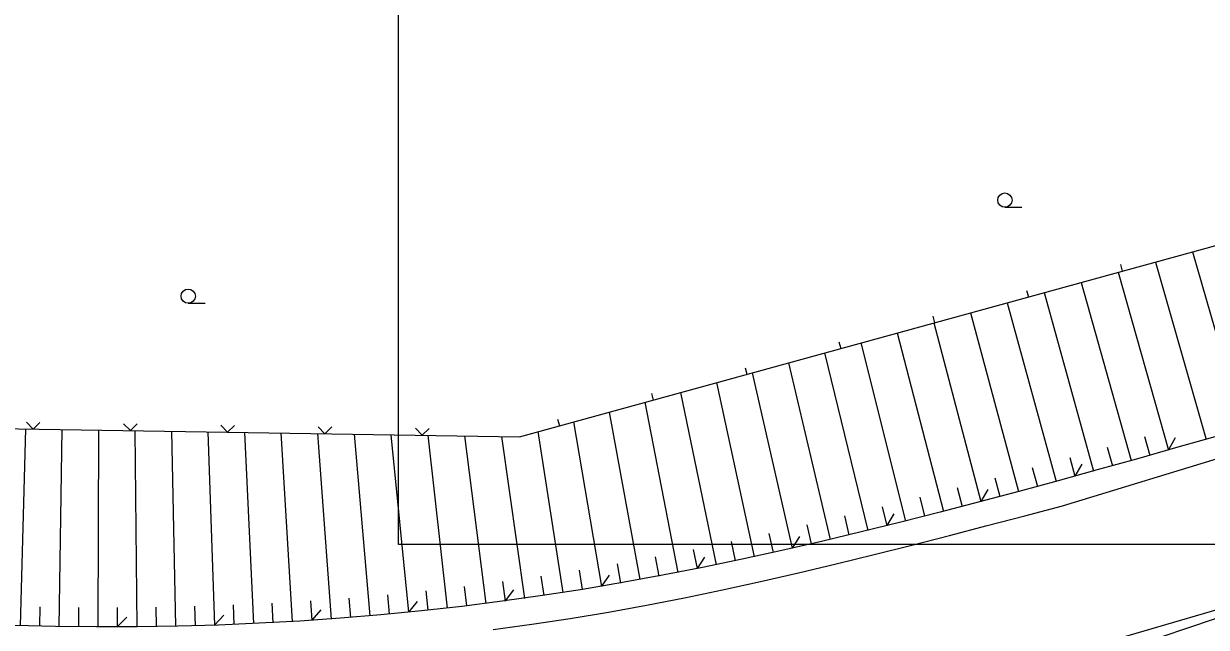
# Model space of a CAD drawing. Extents: x -614582 to -612559, y -1157748 to -1156203.
# Drawn here: x -614063.1 to -614002.3, y -1156747.3 to -1156716.3 of the extents above; entities that cross this region are included whole.
import ezdxf

# ---------------------------------------------------------------- set-up
doc = ezdxf.new("R2010")
doc.units = 0
for name, color, linetype in [('Vrstva 1', 7, 'Continuous'), ('Vrstva 12', 7, 'Continuous'), ('Vrstva 4', 7, 'Continuous'), ('Vrstva 5', 7, 'Continuous'), ('Vrstva 60', 7, 'Continuous'), ('Vrstva 7', 7, 'Continuous')]:
    doc.layers.add(name, color=color, linetype=linetype)

# ---------------------------------------------------------------- blocks, each defined once
blk = doc.blocks.new('PLOTDR')
at = {"layer": 'Vrstva 1'}
blk.add_lwpolyline([(-3.5, 3.5), (0, 0), (3.5, 3.5)], dxfattribs=at)
blk = doc.blocks.new('PLOTD1')
at = {"layer": 'Vrstva 1'}
blk.add_line((0, 3.5), (0, 0), dxfattribs=at)
blk = doc.blocks.new('SVODP')
at = {"layer": 'Vrstva 1'}
blk.add_line((-5, -5), (0, 0), dxfattribs=at)

msp = doc.modelspace()

# ---------------------------------------------------------------- linework, layer by layer
at = {"layer": 'Vrstva 12'}
for p, q in [((-614004.885, -1156728.518), (-614002.284, -1156737.635)), ((-614002.974, -1156727.994), (-614000.361, -1156737.085)), ((-614006.792, -1156729.042), (-614004.208, -1156738.182)), ((-614008.697, -1156729.565), (-614006.133, -1156738.723)), ((-614010.598, -1156730.087), (-614008.06, -1156739.26)), ((-614012.497, -1156730.608), (-614009.988, -1156739.79)), ((-614014.39, -1156731.128), (-614011.919, -1156740.313)), ((-614018.155, -1156732.162), (-614015.786, -1156741.334)), ((-614016.276, -1156731.646), (-614013.851, -1156740.829)), ((-614020.027, -1156732.676), (-614017.724, -1156741.828)), ((-614021.893, -1156733.189), (-614019.666, -1156742.31)), ((-614023.752, -1156733.699), (-614021.61, -1156742.777)), ((-614025.605, -1156734.208), (-614023.559, -1156743.228)), ((-614029.295, -1156735.221), (-614027.468, -1156744.075)), ((-614027.453, -1156734.715), (-614025.511, -1156743.661)), ((-614031.133, -1156735.726), (-614029.429, -1156744.469)), ((-614032.967, -1156736.229), (-614031.394, -1156744.84)), ((-614062.968, -1156737.095), (-614063.248, -1156747.216)), ((-614034.798, -1156736.732), (-614033.364, -1156745.187)), ((-614061.095, -1156737.124), (-614061.249, -1156747.259)), ((-614059.218, -1156737.154), (-614059.249, -1156747.277)), ((-614057.342, -1156737.184), (-614057.249, -1156747.271)), ((-614055.466, -1156737.213), (-614055.249, -1156747.24)), ((-614053.59, -1156737.243), (-614053.25, -1156747.184)), ((-614051.713, -1156737.273), (-614051.251, -1156747.103)), ((-614049.835, -1156737.302), (-614049.254, -1156746.996)), ((-614047.954, -1156737.332), (-614047.258, -1156746.864)), ((-614046.071, -1156737.362), (-614045.265, -1156746.705)), ((-614044.184, -1156737.392), (-614043.273, -1156746.52)), ((-614042.293, -1156737.422), (-614041.284, -1156746.308)), ((-614040.396, -1156737.452), (-614039.299, -1156746.069)), ((-614038.494, -1156737.482), (-614037.317, -1156745.802)), ((-614036.627, -1156737.234), (-614035.338, -1156745.508)), ((-614005.443, -1156737.486), (-614005.17, -1156738.453)), ((-614007.366, -1156738.024), (-614007.096, -1156738.992)), ((-614009.29, -1156738.557), (-614009.024, -1156739.526)), ((-614011.216, -1156739.083), (-614010.953, -1156740.053)), ((-614015.073, -1156740.11), (-614014.819, -1156741.083)), ((-614013.144, -1156739.602), (-614012.885, -1156740.572)), ((-614017.003, -1156740.609), (-614016.755, -1156741.583)), ((-614018.937, -1156741.095), (-614018.695, -1156742.071)), ((-614020.872, -1156741.568), (-614020.638, -1156742.545)), ((-614024.753, -1156742.466), (-614024.535, -1156743.447)), ((-614022.811, -1156742.025), (-614022.584, -1156743.004)), ((-614026.697, -1156742.888), (-614026.489, -1156743.871)), ((-614030.598, -1156743.67), (-614030.411, -1156744.657)), ((-614028.646, -1156743.289), (-614028.448, -1156744.275)), ((-614034.512, -1156744.359), (-614034.351, -1156745.351)), ((-614032.553, -1156744.027), (-614032.379, -1156745.016)), ((-614038.441, -1156744.943), (-614038.307, -1156745.939)), ((-614036.475, -1156744.665), (-614036.327, -1156745.659)), ((-614044.362, -1156745.615), (-614044.269, -1156746.616)), ((-614042.385, -1156745.418), (-614042.278, -1156746.417)), ((-614040.411, -1156745.194), (-614040.291, -1156746.192)), ((-614054.277, -1156746.21), (-614054.249, -1156747.215)), ((-614052.291, -1156746.142), (-614052.25, -1156747.147)), ((-614050.306, -1156746.049), (-614050.253, -1156747.053)), ((-614048.323, -1156745.93), (-614048.256, -1156746.933)), ((-614046.341, -1156745.786), (-614046.261, -1156746.788)), ((-614062.227, -1156746.236), (-614062.249, -1156747.24)), ((-614060.24, -1156746.266), (-614060.249, -1156747.271)), ((-614058.252, -1156746.272), (-614058.249, -1156747.277)), ((-614056.264, -1156746.253), (-614056.249, -1156747.258))]:
    msp.add_line(p, q, dxfattribs=at)
at = {"layer": 'Vrstva 4'}
for p, q in [((-614009.661, -1156741.046), (-613988.121, -1156734.466)), ((-613994.701, -1156744.346), (-614007.011, -1156747.926))]:
    msp.add_line(p, q, dxfattribs=at)
for points in [[(-614038.924, -1156747.401), (-614036.946, -1156747.133), (-614034.974, -1156746.835), (-614033.006, -1156746.506), (-614031.044, -1156746.15), (-614029.086, -1156745.768), (-614027.132, -1156745.362), (-614025.181, -1156744.935), (-614023.234, -1156744.49), (-614021.29, -1156744.029), (-614019.348, -1156743.553), (-614017.408, -1156743.066), (-614015.47, -1156742.569), (-614013.533, -1156742.065), (-614011.597, -1156741.557), (-614009.661, -1156741.046)], [(-614000.826, -1156746.511), (-614002.873, -1156747.216), (-614004.923, -1156747.907)]]:
    msp.add_lwpolyline(points, dxfattribs=at)
at = {"layer": 'Vrstva 5'}
for p, q in [((-614037.581, -1156737.496), (-613992.131, -1156725.016)), ((-614074.241, -1156736.916), (-614037.581, -1156737.496))]:
    msp.add_line(p, q, dxfattribs=at)
msp.add_lwpolyline([(-614001.836, -1156737.502), (-614003.846, -1156738.074), (-614005.857, -1156738.641), (-614007.871, -1156739.202), (-614009.887, -1156739.757), (-614011.906, -1156740.305), (-614013.927, -1156740.843), (-614015.951, -1156741.372), (-614017.979, -1156741.887), (-614020.009, -1156742.388), (-614022.044, -1156742.873), (-614024.082, -1156743.34), (-614026.123, -1156743.788), (-614028.169, -1156744.213), (-614030.219, -1156744.616), (-614032.274, -1156744.993), (-614034.333, -1156745.343), (-614036.397, -1156745.664), (-614038.466, -1156745.955), (-614040.539, -1156746.216), (-614042.616, -1156746.448), (-614044.697, -1156746.65), (-614046.78, -1156746.823), (-614048.867, -1156746.968), (-614050.956, -1156747.084), (-614053.046, -1156747.172), (-614055.138, -1156747.232), (-614057.231, -1156747.266), (-614059.325, -1156747.272), (-614061.419, -1156747.251), (-614063.512, -1156747.203)], dxfattribs=at)
at = {"layer": 'Vrstva 60'}
for p, q in [((-614043.789, -1156743.026), (-614043.789, -1156543.026)), ((-613903.789, -1156743.026), (-614043.789, -1156743.026))]:
    msp.add_line(p, q, dxfattribs=at)
at = {"layer": 'Vrstva 7'}
for points in [[(-614012.623, -1156725.701), (-614012.123, -1156725.701), (-614011.756, -1156725.701)], [(-614054.604, -1156730.637), (-614054.104, -1156730.637), (-614053.737, -1156730.637)]]:
    msp.add_lwpolyline(points, dxfattribs=at)
for centre in [(-614012.623, -1156725.334), (-614054.604, -1156730.27)]:
    msp.add_circle(centre, 0.367, dxfattribs=at)

# ---------------------------------------------------------------- block references
at = {"layer": 'Vrstva 5'}
for name, p, xscale, yscale, rotation in [('PLOTD1', (-614006.595, -1156728.988), 0.10000000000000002, 0.1, 15.35427391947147), ('PLOTD1', (-614011.417, -1156730.312), 0.10000000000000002, 0.1, 15.35427391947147), ('PLOTD1', (-614016.239, -1156731.636), 0.10000000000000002, 0.1, 15.35427391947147), ('PLOTD1', (-614021.06, -1156732.96), 0.10000000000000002, 0.1, 15.35427391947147), ('PLOTD1', (-614025.882, -1156734.284), 0.10000000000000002, 0.1, 15.35427391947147), ('PLOTD1', (-614030.703, -1156735.608), 0.10000000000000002, 0.1, 15.35427391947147), ('PLOTDR', (-614062.578, -1156737.101), 0.10000000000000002, 0.1, -0.9064042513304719), ('PLOTDR', (-614057.578, -1156737.18), 0.10000000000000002, 0.1, -0.9064042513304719), ('PLOTDR', (-614052.579, -1156737.259), 0.10000000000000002, 0.1, -0.9064042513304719), ('PLOTDR', (-614047.58, -1156737.338), 0.10000000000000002, 0.1, -0.9064042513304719), ('PLOTDR', (-614042.58, -1156737.417), 0.10000000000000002, 0.1, -0.9064042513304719), ('PLOTD1', (-614035.525, -1156736.932), 0.10000000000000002, 0.1, 15.35427391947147), ('SVODP', (-614004.209, -1156738.177), 0.10000000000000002, 0.09999999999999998, -164.21129259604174), ('SVODP', (-614009.025, -1156739.521), 0.1, 0.10000000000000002, -164.62404232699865), ('SVODP', (-614013.853, -1156740.824), 0.10000000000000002, 0.1, -165.20818745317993), ('SVODP', (-614018.696, -1156742.066), 0.1, 0.10000000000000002, -166.0714497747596), ('SVODP', (-614023.56, -1156743.223), 0.1, 0.09999999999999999, -167.21876705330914), ('SVODP', (-614028.449, -1156744.27), 0.1, 0.09999999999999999, -168.6525510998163), ('SVODP', (-614033.365, -1156745.182), 0.09999999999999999, 0.1, -170.37416464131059), ('SVODP', (-614038.308, -1156745.934), 0.10000000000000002, 0.1, -172.34491895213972), ('SVODP', (-614043.274, -1156746.515), 0.10000000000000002, 0.1, -174.30321109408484), ('SVODP', (-614058.249, -1156747.272), 0.10000000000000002, 0.10000000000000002, -179.82229845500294), ('SVODP', (-614053.25, -1156747.179), 0.1, 0.10000000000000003, -178.0393978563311), ('SVODP', (-614048.256, -1156746.928), 0.09999999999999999, 0.10000000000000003, -176.2006196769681)]:
    msp.add_blockref(name, p, dxfattribs=dict(at, xscale=xscale, yscale=yscale, rotation=rotation))

doc.saveas('drawing.dxf')
